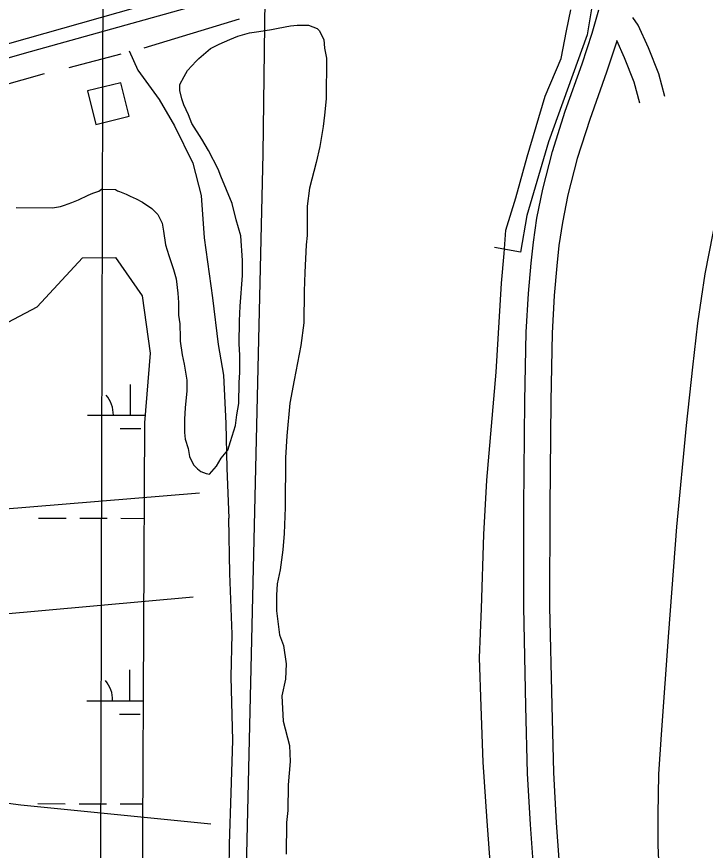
# Model space of a CAD drawing. Extents: x 3172297 to 3210190, y 958463 to 983887.
# Drawn here: x 3186905 to 3187707, y 976980 to 977952 of the extents above; entities that cross this region are included whole.
import ezdxf

# ---------------------------------------------------------------- set-up
doc = ezdxf.new("R2010")
doc.units = 0
for name, color, linetype in [('V-BLDG-OTLN', 7, 'Continuous'), ('V-DTCH-CNTR', 7, 'Continuous'), ('V-GRID-MAJR', 7, 'Continuous'), ('V-LEVE-TOET', 7, 'Continuous'), ('V-ROAD-CNTR', 7, 'Continuous'), ('V-SITE-VEGE', 7, 'Continuous'), ('V-TOPO-SHOR', 7, 'Continuous'), ('V-UTIL-LINE', 7, 'Continuous'), ('V-WETL-SWMP', 7, 'Continuous')]:
    doc.layers.add(name, color=color, linetype=linetype)

msp = doc.modelspace()

# ---------------------------------------------------------------- linework, layer by layer
at = {"layer": 'V-BLDG-OTLN'}
msp.add_lwpolyline([(3186997.2369686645, 977826.1903195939), (3187036.105890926, 977835.643300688), (3187026.652909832, 977874.5102229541), (3186987.7879875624, 977865.0592418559)], close=True, dxfattribs=at)
at = {"layer": 'V-DTCH-CNTR'}
for points in [[(3187036.011, 977911.916), (3187046.4560000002, 977889.286), (3187070.967, 977855.223), (3187089.034, 977824.284), (3187110.174, 977780.961), (3187119.84, 977743.103), (3187123.686, 977694.033), (3187133.128, 977624.061), (3187139.823, 977569.73), (3187146.044, 977533.8740000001), (3187148.707, 977477.758), (3187149.755, 977425.7660000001), (3187152.123, 977367.5800000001)], [(3187154.316, 976800.006), (3187152.346, 976858.062), (3187152.338, 976925.372), (3187152.9790000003, 976987.756), (3187154.781, 977047.422), (3187156.751, 977108.41), (3187154.849, 977182.6560000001), (3187156.102, 977232.199), (3187153.52, 977303.0090000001), (3187152.123, 977367.5800000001)]]:
    msp.add_lwpolyline(points, dxfattribs=at)
at = {"layer": 'V-GRID-MAJR'}
msp.add_spline([(3186968.949, 963893.691), (3186984.815, 969953.976), (3187000.6890000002, 976017.346), (3187016.5640000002, 982080.767), (3187016.572, 982083.799)], degree=3, dxfattribs=at)
at = {"layer": 'V-LEVE-TOET'}
for points in [[(3187539.004, 977903.05), (3187545.552, 977935.023), (3187550.2830000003, 977959.761)], [(3187457.42, 976956.475), (3187453.072, 977014.48), (3187448.421, 977083.2050000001), (3187446.128, 977147.983), (3187444.1180000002, 977204.84), (3187446.535, 977261.959), (3187448.9930000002, 977348.444), (3187452.767, 977411.63), (3187463.5870000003, 977537.326), (3187469.657, 977641.084), (3187472.69, 977675.833), (3187474.607, 977702.881), (3187486.477, 977740.484), (3187499.679, 977788.3520000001), (3187520.65, 977859.11), (3187539.004, 977903.05)], [(3187720.336, 977722.961), (3187706.305, 977652.037), (3187698.042, 977594.535), (3187691.967, 977543.462), (3187684.611, 977475.368), (3187673.4020000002, 977357.334), (3187664.182, 977234.014), (3187655.488, 977115.436), (3187652.449, 977069.125), (3187651.644, 977022.269), (3187651.603, 976986.296), (3187653.852, 976941.6900000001), (3187656.615, 976903.784), (3187662.198, 976860.8740000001), (3187675.086, 976767.819), (3187689.715, 976664.457), (3187706.858, 976518.164), (3187723.275, 976397.8030000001)]]:
    msp.add_lwpolyline(points, dxfattribs=at)
at = {"layer": 'V-ROAD-CNTR'}
for points in [[(3187601.3677604, 978101.1757696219), (3187581.49280015, 978096.2487794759), (3187447.4910681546, 978057.799856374), (3187093.634775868, 977958.8200543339), (3186913.8631354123, 977908.7111545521), (3186698.13956686, 977847.0902777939), (3186571.4328202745, 977812.9423460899), (3186374.827213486, 977764.70744256), (3186086.1107909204, 977699.973572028), (3185607.2547486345, 977595.416781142), (3185265.9544312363, 977517.4919369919), (3185104.646753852, 977484.2040035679), (3185035.4998921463, 977468.1480356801), (3184958.9310452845, 977461.2210495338), (3184850.9762611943, 977449.2580734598), (3184588.334786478, 977432.1721076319), (3184367.485228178, 977423.5491248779)], [(3187506.720070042, 976967.2030833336), (3187503.3986983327, 977010.3236332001), (3187500.1222654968, 977069.8389535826), (3187498.1650771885, 977148.4605421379), (3187495.649750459, 977263.5955912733), (3187495.8281154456, 977380.6982176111), (3187497.076470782, 977504.2223274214), (3187498.6233764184, 977583.9281470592), (3187501.2172832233, 977628.9485030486), (3187504.1974072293, 977664.3059065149), (3187506.7889687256, 977688.8089623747), (3187511.001810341, 977717.0319261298), (3187517.7730094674, 977750.7406328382), (3187528.984648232, 977794.5540543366), (3187543.9855269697, 977841.4029057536), (3187563.518420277, 977896.6076078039), (3187575.3609096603, 977932.4597304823), (3187582.938464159, 977959.5541176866)], [(3187659.9066779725, 977858.6746096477), (3187652.7749603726, 977884.8823817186), (3187640.7039466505, 977915.2667499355), (3187628.8152317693, 977941.8793127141), (3187622.5005974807, 977950.4703239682)], [(3187603.9227817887, 977923.2794425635), (3187591.905579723, 977886.8983921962), (3187572.4184730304, 977831.8230942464), (3187557.827351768, 977786.2539456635), (3187547.030990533, 977744.0633671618), (3187540.562189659, 977711.8600738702), (3187536.5550312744, 977685.0150376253), (3187534.0645927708, 977661.4680934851), (3187531.144716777, 977626.8254969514), (3187528.606623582, 977582.7738529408), (3187527.0735292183, 977503.7796725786), (3187525.8278845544, 977380.5237823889), (3187525.6502495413, 977263.9004087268), (3187528.1569228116, 977149.1614578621), (3187530.101734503, 977071.0370464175), (3187533.3353016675, 977012.3003667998), (3187536.623929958, 976969.6049166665)], [(3187630.959322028, 977850.7973903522), (3187624.2710396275, 977875.3756182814), (3187613.0560533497, 977903.6052500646), (3187604.068703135, 977923.7231874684)]]:
    msp.add_lwpolyline(points, dxfattribs=at)
at = {"layer": 'V-SITE-VEGE'}
for points in [[(3187062.404, 977728.2390000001), (3187069.384, 977721.165), (3187074.782, 977710.983), (3187076.281, 977701.603), (3187078.52, 977685.9720000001), (3187082.341, 977673.4550000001), (3187087.697, 977657.024), (3187090.748, 977646.073), (3187092.983, 977629.6630000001), (3187093.6890000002, 977618.728), (3187093.591, 977603.897), (3187095.086, 977593.735), (3187095.7600000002, 977577.336), (3187095.733, 977573.4330000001), (3187097.972, 977557.802), (3187100.241, 977546.858), (3187103.239, 977528.1), (3187103.157, 977515.6070000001), (3187101.468, 977496.1), (3187100.599, 977482.833), (3187100.495, 977467.219), (3187101.228, 977459.408), (3187105.056, 977448.451), (3187106.555, 977439.074), (3187111.177, 977429.6730000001), (3187115.83, 977424.959), (3187119.713, 977421.809), (3187125.943, 977419.427), (3187129.843, 977418.618), (3187137.711, 977427.937), (3187143.239, 977437.269), (3187151.107, 977446.586), (3187154.298, 977456.715), (3187159.887, 977475.415), (3187161.529, 977487.8960000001), (3187163.96, 977501.153), (3187164.12, 977525.356), (3187164.978, 977537.06), (3187165.111, 977557.358), (3187164.419, 977570.635), (3187164.597, 977597.179), (3187165.488, 977614.35), (3187168.069, 977650.247), (3187168.181, 977667.422), (3187166.031, 977696.3250000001), (3187160.688, 977715.095), (3187156.131, 977733.865), (3187143.069, 977765.961), (3187139.999, 977773.789), (3187128.432, 977795.7270000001), (3187120.713, 977809.051), (3187109.1210000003, 977827.084), (3187105.285, 977837.258), (3187099.897, 977849.005), (3187097.603, 977856.046), (3187095.324, 977865.43), (3187095.369, 977872.457), (3187100.114, 977881.792), (3187104.0640000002, 977888.794), (3187114.286, 977899.659), (3187117.43, 977902.7590000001), (3187130.781, 977914.3840000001), (3187140.963, 977919.78), (3187153.491, 977925.162), (3187162.8850000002, 977929.0040000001), (3187176.183, 977932.8200000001), (3187187.123, 977934.309), (3187201.971, 977936.5530000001), (3187209.79, 977938.063), (3187223.862, 977941.094), (3187231.6750000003, 977941.821), (3187244.946, 977941.735), (3187255.0700000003, 977937.764), (3187257.398, 977935.4060000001), (3187262.793, 977925.2220000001), (3187263.507, 977915.066), (3187265.772, 977903.341), (3187265.457, 977855.7170000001), (3187263.774, 977836.992), (3187262.125, 977823.729), (3187258.066, 977800.335), (3187254.037, 977781.622), (3187246.034, 977752.008), (3187243.554, 977730.944), (3187243.326, 977696.593), (3187242.472, 977685.669), (3187240.701, 977653.669), (3187239.775, 977631.8150000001), (3187239.531, 977595.121), (3187236.234, 977568.599), (3187228.159, 977528.0530000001), (3187223.299, 977501.542), (3187219.9220000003, 977463.3080000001), (3187218.191, 977437.554), (3187217.808, 977379.782), (3187216.827, 977349.341), (3187215.14, 977330.6140000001), (3187211.863, 977307.213), (3187208.631, 977290.837), (3187207.765, 977277.572), (3187207.644, 977259.616)], [(3186904.702, 977729.2810000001), (3186946.86, 977729.003), (3186956.238, 977730.502), (3186960.934, 977732.032), (3186969.542, 977735.098), (3186977.369, 977738.17), (3186988.3340000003, 977743.562), (3186993.8170000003, 977745.868), (3187000.858, 977748.164), (3187003.995, 977750.484), (3187020.3910000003, 977750.378), (3187022.722, 977748.801), (3187025.059, 977748.0040000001), (3187032.845, 977744.8300000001), (3187037.515, 977742.456), (3187044.521, 977739.2880000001), (3187051.521, 977735.337), (3187062.404, 977728.2390000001)], [(3187207.644, 977259.616), (3187211.363, 977231.484), (3187215.963, 977218.963), (3187218.947, 977197.862), (3187218.048, 977179.912), (3187214.015, 977160.421), (3187215.381, 977130.743), (3187223.002, 977102.585), (3187223.659, 977083.844), (3187221.136, 977056.536), (3187220.94, 977026.8690000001), (3187219.285, 977012.8250000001), (3187219.043, 976976.1340000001)]]:
    msp.add_lwpolyline(points, dxfattribs=at)
at = {"layer": 'V-TOPO-SHOR'}
for p, q in [((3187164.0881615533, 977948.5985764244), (3187053.3024820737, 977914.9475538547)), ((3187026.502129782, 977907.8717254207), (3186965.754958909, 977891.952215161)), ((3185346.4865456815, 977251.3819425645), (3187118.086146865, 977396.9854755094)), ((3185939.0825595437, 977171.3536414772), (3187110.643884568, 977275.5882608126))]:
    msp.add_line(p, q, dxfattribs=at)
for points in [[(3186937.169093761, 977884.8808015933), (3186536.9316627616, 977771.5969087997), (3186311.820182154, 977716.8022833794), (3185988.4481012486, 977639.0388084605), (3185757.993326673, 977589.6139662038), (3185561.4809558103, 977547.247292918), (3185359.585557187, 977494.1807870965), (3185150.5569368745, 977444.7029664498), (3185014.7961517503, 977420.0413162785), (3184898.715741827, 977411.4007182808), (3184845.145941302, 977409.7476514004), (3184334.431871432, 977387.7986359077), (3183970.1166110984, 977360.1310628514), (3183875.466770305, 977353.2229993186), (3183841.5552706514, 977358.663420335), (3183725.6117215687, 977405.3737208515), (3183540.1214684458, 977487.9664582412), (3183179.81430554, 977637.0558281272), (3183062.1161476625, 977696.2691334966), (3183005.081278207, 977737.4772048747), (3182491.551124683, 978020.8597173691), (3182019.025958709, 978279.1435079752)], [(3185914.8873046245, 977676.2703131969), (3186125.703645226, 977726.6364754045), (3186207.879177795, 977743.3957637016), (3186360.6310316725, 977779.6213062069), (3186561.609392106, 977822.8696987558), (3186791.217766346, 977891.0446334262), (3187064.59327987, 977968.0389681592), (3187199.4900051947, 978004.308659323), (3187440.7020055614, 978071.5621409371), (3187492.532649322, 978091.9675076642), (3187508.6243393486, 978100.8553381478), (3187520.252247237, 978109.7542057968), (3187525.624237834, 978115.9902561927), (3187512.4315603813, 978196.3714461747), (3187504.551272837, 978258.884263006)], [(3187557.163674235, 978053.8653208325), (3187574.9834838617, 978039.5370693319), (3187582.090216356, 978025.2353070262), (3187582.041652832, 978005.5946656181), (3187569.35763848, 977930.6340297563), (3187524.41077649, 977805.7585015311), (3187499.201682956, 977720.1156925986), (3187491.953674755, 977677.2810435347), (3187461.6132008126, 977682.7126348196)], [(3184511.202059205, 977389.1470767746), (3184625.3336062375, 977331.728113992), (3185867.662045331, 977171.5302361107), (3186910.066023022, 977033.2529774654), (3187131.416638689, 977011.2793798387)]]:
    msp.add_lwpolyline(points, dxfattribs=at)
at = {"layer": 'V-UTIL-LINE'}
msp.add_lwpolyline([(3187635.262, 982082.2700000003), (3187381.813, 980448.0980000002), (3187210.375, 979229.6460000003), (3187191.674, 977791.7560000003), (3187172.991, 976976.0270000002), (3187150.431, 974766.1690000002), (3187135.8370000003, 973665.6670000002), (3187111.286, 971559.6250000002)], dxfattribs=at)
at = {"layer": 'V-WETL-SWMP'}
for p, q in [((3187037.7966158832, 977487.3020508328), (3187037.8856298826, 977523.3019407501)), ((3186987.796895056, 977487.4256859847), (3187054.6070108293, 977487.260483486)), ((3187025.758528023, 977471.9007704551), (3187049.75839402, 977471.8414255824)), ((3186930.656323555, 977367.4956114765), (3186962.656144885, 977367.4164849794)), ((3186978.6560555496, 977367.3769217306), (3187010.6558768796, 977367.2977952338)), ((3187026.655787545, 977367.2582319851), (3187053.353792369, 977367.1922153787)), ((3187036.974039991, 977154.628068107), (3187037.06305399, 977190.6279580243)), ((3186986.974319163, 977154.7517032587), (3187052.338605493, 977154.590075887)), ((3187024.9359521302, 977139.2267877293), (3187048.935818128, 977139.1674428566)), ((3186929.833747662, 977034.8216287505), (3186961.833568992, 977034.7425022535)), ((3186977.8334796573, 977034.7029390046), (3187009.8333009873, 977034.6238125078)), ((3187025.833211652, 977034.5842492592), (3187051.7652649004, 977034.5201266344))]:
    msp.add_line(p, q, dxfattribs=at)
msp.add_lwpolyline([(3183420.737, 976971.787), (3183413.761, 977038.74), (3183442.394, 977156.408), (3183570.165, 977299.449), (3183714.452, 977305.2170000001), (3184995.447, 977395.241), (3185873.775, 977595.51), (3186474.773, 977729.751), (3186534.419, 977680.7000000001), (3186564.488, 977638.9770000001), (3186609.9960000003, 977606.7980000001), (3186649.988, 977592.606), (3186686.11, 977582.476), (3186788.109, 977562.155), (3186833.095, 977563.051), (3186928.874, 977613.633), (3186981.826, 977670.541), (3187020.187, 977670.935), (3187051.5130000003, 977626.536), (3187060.472, 977559.536), (3187053.881, 977478.3640000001), (3187050.465, 976762.996)], dxfattribs=at)
for centre in [(3186982.5551622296, 977487.9134519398), (3186981.7325863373, 977155.239469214)]:
    msp.add_arc(centre, 35.24628790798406, 359.08650204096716, 40.630160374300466, dxfattribs=at)

doc.saveas('drawing.dxf')
